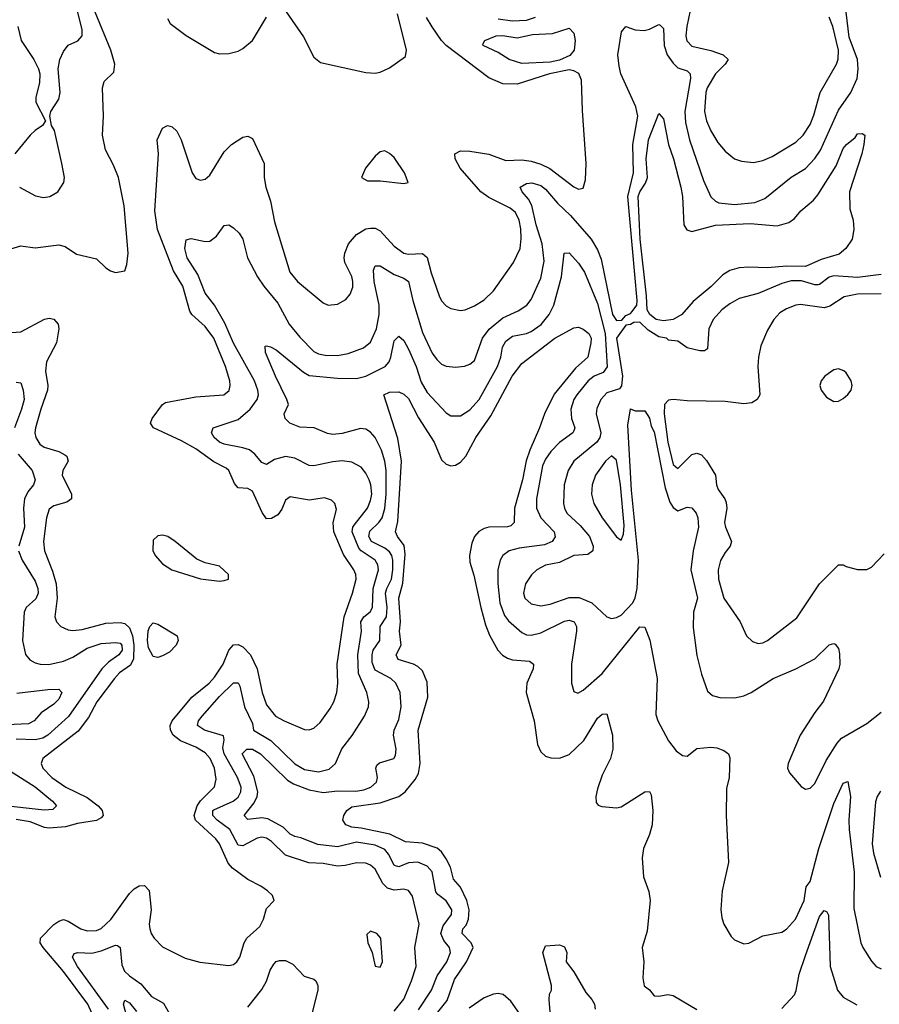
# Model space of a CAD drawing. Header units: inches. Extents: x 1694797 to 1849917, y 907313 to 1017959.
# Tile 354 of 656: x 1725505 to 1729143, y 993950 to 998119. Entities that reach past the tile are written whole.
import ezdxf

# ---------------------------------------------------------------- set-up
doc = ezdxf.new("R2010")
doc.units = ezdxf.units.IN
doc.header["$MEASUREMENT"] = 0
doc.layers.add('B7929', color=7, linetype='Continuous')

msp = doc.modelspace()

# ---------------------------------------------------------------- linework, layer by layer
at = {"layer": 'B7929', "color": 5}
for points, elevation in [([(1725410, 997131.5), (1725510, 997161.3), (1725570, 997152.2), (1725670, 997165.7), (1725697.8, 997157.8), (1725746.1, 997126.1), (1725830, 997106), (1725870, 997068), (1725890, 997055.5), (1725910, 997047.7), (1725950, 997056), (1725958.2, 997081.8), (1725963.5, 997130), (1725947.7, 997330), (1725923, 997450), (1725902.7, 997502.7), (1725867.8, 997567.8), (1725855, 997630), (1725860.2, 997710), (1725855.6, 997830), (1725863.2, 997856.8), (1725902.9, 997897.1), (1725907.8, 997930), (1725890.9, 997990), (1725824.6, 998150)], 920), ([(1725504, 997410), (1725572.2, 997372.2), (1725605.7, 997365.7), (1725633.2, 997370), (1725667, 997390), (1725692.3, 997430), (1725694.2, 997450), (1725683.8, 997510), (1725652, 997650), (1725639, 997670), (1725633.2, 997710), (1725637.2, 997730), (1725670, 997782.8), (1725676.9, 997810), (1725668.2, 997910), (1725675.4, 997950), (1725690, 997984), (1725709.7, 998010.3), (1725751.1, 998028.9), (1725769.7, 998050.3), (1725770, 998075.3), (1725751.1, 998151.1)], 940), ([(1727090, 993921.2), (1727130, 993972.4), (1727163.4, 994050), (1727183, 994110), (1727176.9, 994190), (1727195.2, 994290), (1727168, 994408), (1727150, 994431.4), (1727130, 994437), (1727090, 994432.8), (1727061.9, 994441.9), (1727042, 994462), (1727010, 994521.6), (1726990, 994539.1), (1726970, 994547), (1726930, 994548.4), (1726883, 994537), (1726850, 994534.9), (1726790, 994545.8), (1726728.3, 994548.3), (1726630, 994581.9), (1726570, 994639.9), (1726550, 994653.2), (1726530, 994658), (1726510, 994653.7), (1726450, 994621.3), (1726430, 994623.4), (1726394.1, 994690), (1726340.6, 994730), (1726322.3, 994750), (1726322.3, 994770), (1726326.7, 994773.3), (1726408.4, 994810), (1726430, 994827.5), (1726441, 994850), (1726441.8, 994870), (1726427.4, 994910), (1726370.6, 995010), (1726364.3, 995035.7), (1726369.7, 995069.7), (1726367.3, 995087.3), (1726287.6, 995110), (1726257.7, 995130), (1726261.4, 995150), (1726276.8, 995170), (1726350, 995253.4), (1726410, 995311.1), (1726430, 995311.4), (1726437.3, 995297.3), (1726456.3, 995210), (1726490, 995139.1), (1726494.4, 995110), (1726567.5, 995067.5), (1726670, 994968.5), (1726710, 994944.2), (1726770, 994934.1), (1726814.7, 994945.3), (1726842, 994970), (1726868, 995032), (1726911.6, 995088.4), (1726964, 995170), (1726980.6, 995210), (1726982.7, 995230), (1726974.4, 995270), (1726939.1, 995350), (1726936, 995430), (1726951.9, 995530), (1726949.2, 995570), (1726960.7, 995590), (1726988.1, 995611.9), (1726998, 995630), (1727001.5, 995710), (1727023.4, 995790), (1727020.3, 995810), (1727008.8, 995830), (1726950, 995869.2), (1726940.5, 995880.5), (1726912.5, 995950), (1726914.8, 995970), (1726920.8, 995979.2), (1726977.2, 996050), (1726990, 996082.6), (1726994.7, 996110), (1726990.8, 996150), (1726983.8, 996170), (1726970, 996199.2), (1726950, 996224.5), (1726910, 996245.5), (1726870, 996251.2), (1726830, 996247.3), (1726750, 996229.8), (1726730, 996231.3), (1726670, 996262.6), (1726630, 996269.3), (1726583.5, 996256.5), (1726550, 996235.1), (1726530, 996244.4), (1726499.6, 996279.6), (1726477.1, 996297.1), (1726450, 996306.6), (1726370, 996321.3), (1726351.2, 996330), (1726327.4, 996350), (1726316.9, 996370), (1726324.5, 996390), (1726430, 996426.1), (1726480.5, 996470), (1726510.5, 996510), (1726515.3, 996530), (1726513.5, 996550), (1726498.3, 996590), (1726409.2, 996749.2), (1726373.6, 996833.6), (1726329.4, 996910), (1726290, 996961.2), (1726259.6, 997039.6), (1726213.8, 997110), (1726203.8, 997150), (1726210, 997186), (1726230, 997192.4), (1726290, 997178.9), (1726310, 997180.9), (1726338.4, 997201.6), (1726370, 997247.7), (1726390, 997250.5), (1726410, 997238), (1726434.2, 997214.2), (1726449.2, 997189.2), (1726469.2, 997110), (1726511.8, 997030), (1726538.2, 996990), (1726597.8, 996917.8), (1726644.8, 996830), (1726690, 996774), (1726750, 996714.3), (1726770, 996703.9), (1726797.6, 996697.6), (1726850, 996696.6), (1726894.8, 996705.2), (1726960.5, 996730), (1726990, 996753.4), (1727015, 996810), (1727025.9, 996870), (1727025.7, 996910), (1727005, 997010), (1727002.2, 997057.8), (1727010, 997076.5), (1727030, 997076.3), (1727090, 997039.2), (1727130, 997024.2), (1727150.1, 997010.1), (1727168.7, 996930), (1727210, 996794.3), (1727250, 996706.3), (1727270, 996679.6), (1727290, 996660.8), (1727310, 996651.4), (1727350, 996648.1), (1727388, 996652), (1727410, 996659.6), (1727430, 996675.8), (1727463.2, 996770), (1727491.7, 996808.3), (1727550, 996856), (1727614.2, 996885.8), (1727650.8, 996910), (1727670, 996934), (1727710, 997024.6), (1727724, 997096), (1727716.5, 997170), (1727690.2, 997250), (1727671.8, 997331.8), (1727658.8, 997358.8), (1727630.9, 997390), (1727622.4, 997410), (1727650, 997424.9), (1727671.8, 997428.2), (1727710, 997416.1), (1727730, 997400.7), (1727781.6, 997341.6), (1727836.4, 997290), (1727923, 997190), (1727950, 997144.4), (1727965.3, 997105.3), (1728013.9, 996870), (1728030, 996845.1), (1728053.6, 996846.4), (1728070, 996866.3), (1728090, 996875), (1728096.8, 996883.2), (1728116.5, 996910), (1728118.8, 996930), (1728078, 997370), (1728103.1, 997470), (1728100.2, 997590), (1728120.8, 997710), (1728112.6, 997750), (1728049.5, 997889.5), (1728041.6, 997921.6), (1728036.1, 997970), (1728052.4, 998067.6), (1728070, 998090.2), (1728110, 998075.1), (1728147.5, 998072.5), (1728170, 998078.4), (1728210, 998098.3), (1728215.9, 998095.9), (1728230, 998080.7), (1728232.3, 998010), (1728245.7, 997970), (1728270, 997935), (1728290, 997915.3), (1728330, 997902.3), (1728342.3, 997890), (1728343.3, 997870), (1728319.9, 997730), (1728323.1, 997683.1), (1728339.4, 997610), (1728398.3, 997438.3), (1728430, 997368.9), (1728448.9, 997350), (1728463.8, 997343.8), (1728530, 997335.6), (1728615.8, 997344.2), (1728657.8, 997362.2), (1728770, 997451.6), (1728830, 997487.9), (1728870, 997531.5), (1728893.4, 997566.6), (1728970, 997735.4), (1729022.1, 997810), (1729049.4, 997870), (1729053.5, 997910), (1729050.8, 997950), (1729015.2, 998044.8), (1729003.2, 998150)], 860), ([(1726632.1, 998152.1), (1726706.6, 998046.6), (1726750, 997959.3), (1726778, 997938), (1726970, 997895.3), (1727010, 997892.7), (1727030, 997896.3), (1727070, 997915.5), (1727137.2, 997962.8), (1727142.4, 997990), (1727103.4, 998143.4)], 920), ([(1728342.6, 998157.4), (1728328, 998090), (1728324.5, 998050), (1728328.9, 998028.9), (1728350, 998006), (1728430, 997988.8), (1728481.5, 997970), (1728502.8, 997950), (1728490.2, 997930), (1728449.1, 997890), (1728414.5, 997830), (1728408, 997810), (1728403.3, 997730), (1728411.3, 997690), (1728430, 997647.6), (1728459.3, 997599.3), (1728490, 997562.4), (1728530, 997530.2), (1728560, 997520), (1728610, 997514.3), (1728650, 997521.8), (1728690, 997539.8), (1728790, 997599.8), (1728821, 997630), (1728850, 997674.6), (1728866, 997714), (1728892.4, 997810), (1728961.6, 997930), (1728968, 997952), (1728969.9, 997990), (1728945.7, 998090), (1728931.1, 998130)], 880), ([(1725812.1, 993910), (1725794, 993950), (1725690, 994088.5), (1725603.9, 994190), (1725591.5, 994210), (1725593.8, 994230), (1725650, 994287.3), (1725670, 994302.7), (1725690, 994308.4), (1725710, 994302.5), (1725763.2, 994270), (1725790, 994260.6), (1725830, 994262.3), (1725850, 994270.6), (1725890.5, 994309.5), (1725970, 994418.9), (1725990, 994438.9), (1726010, 994451), (1726032.7, 994452.7), (1726052.4, 994432.4), (1726061, 994350), (1726052.8, 994290), (1726055.2, 994270), (1726061.5, 994250), (1726074.6, 994230), (1726110, 994193.7), (1726205.4, 994145.4), (1726267.9, 994127.9), (1726390, 994114), (1726410, 994118.7), (1726423.6, 994130), (1726436, 994150), (1726455.5, 994210), (1726466.4, 994230), (1726520.8, 994279.2), (1726536.9, 994310), (1726550, 994356), (1726582, 994390), (1726575.3, 994410), (1726553.2, 994430), (1726526, 994450), (1726470, 994478.5), (1726406, 994526), (1726387.6, 994547.6), (1726350, 994629), (1726334.5, 994650), (1726249.2, 994730), (1726244, 994750), (1726255.6, 994790), (1726270, 994811.4), (1726329.9, 994870.1), (1726336.5, 994903.5), (1726329.5, 994950), (1726311.1, 994990), (1726290, 995014.2), (1726250, 995039.1), (1726185.7, 995065.7), (1726154.9, 995090), (1726143.6, 995110), (1726142.5, 995130), (1726149.9, 995149.9), (1726234, 995250), (1726307.3, 995310), (1726330, 995334.4), (1726366.2, 995390), (1726390.7, 995449.3), (1726410, 995471.4), (1726430, 995472.8), (1726450, 995463.6), (1726481.3, 995430), (1726509.7, 995370), (1726530.5, 995270), (1726550, 995217.2), (1726588.1, 995170), (1726624.2, 995150), (1726710, 995113.6), (1726730, 995112.6), (1726750, 995118.8), (1726776.5, 995143.5), (1726818.3, 995201.7), (1726834.3, 995230), (1726847.2, 995270), (1726851, 995310), (1726848.6, 995390), (1726878.3, 995590), (1726913.5, 995690), (1726928.5, 995750), (1726927.2, 995770), (1726919.2, 995790), (1726874.8, 995854.8), (1726834.9, 995950), (1726831.4, 995990), (1726845.2, 996045.2), (1726838.3, 996070), (1726824.7, 996084.7), (1726794.8, 996094.8), (1726730, 996084.5), (1726650, 996098), (1726630, 996084.4), (1726613.8, 996046.2), (1726597, 996023), (1726570, 996006.5), (1726550, 996005.7), (1726531.6, 996031.6), (1726490, 996122.6), (1726470, 996134.3), (1726430, 996136.8), (1726414.7, 996154.7), (1726390.5, 996210), (1726379.4, 996219.4), (1726327.1, 996247.1), (1726250, 996301.7), (1726190, 996336.3), (1726072, 996390), (1726058.9, 996410), (1726065, 996430), (1726109.9, 996490.1), (1726121.7, 996498.3), (1726250, 996521.8), (1726369.3, 996530), (1726391, 996549), (1726396, 996570), (1726394.5, 996590), (1726375.5, 996650), (1726326.1, 996770), (1726290, 996819.9), (1726233.6, 996870), (1726224.7, 996884.7), (1726194.9, 996990), (1726155.4, 997055.4), (1726088.1, 997230), (1726077.3, 997310), (1726091.9, 997550), (1726087.5, 997610), (1726110, 997658.8), (1726130, 997670.5), (1726150, 997664.4), (1726170, 997646.4), (1726188.2, 997610), (1726234.5, 997470), (1726250, 997446), (1726270, 997439.3), (1726290, 997443.8), (1726310, 997459.8), (1726370, 997559.3), (1726400.9, 997590), (1726450, 997620.7), (1726470, 997625.5), (1726490, 997615.3), (1726540.2, 997510), (1726540.1, 997450), (1726546.1, 997410), (1726567, 997350), (1726583.1, 997263.1), (1726647.8, 997050), (1726680.2, 997010), (1726790, 996919.6), (1726810, 996910.3), (1726850, 996913.7), (1726885.9, 996934.1), (1726903.4, 996956.6), (1726914.3, 996985.7), (1726914.9, 997010), (1726910, 997031.1), (1726881.3, 997090), (1726877.9, 997110), (1726880.6, 997130), (1726897.1, 997170), (1726930, 997208.9), (1726970, 997233.6), (1726990, 997236.6), (1727010, 997235.6), (1727030, 997225.1), (1727090, 997159.5), (1727130, 997130.7), (1727150, 997125.8), (1727210, 997128.4), (1727230, 997111.7), (1727246.2, 997046.2), (1727279.8, 996950), (1727290, 996928.7), (1727310, 996907.6), (1727330, 996896.1), (1727370, 996888.1), (1727390.3, 996890.3), (1727430, 996906.8), (1727470, 996932.8), (1727510, 996970.2), (1727594.3, 997090), (1727622.7, 997150), (1727627.9, 997192.1), (1727626.5, 997233.5), (1727619.3, 997270), (1727602.7, 997302.7), (1727580.8, 997320.8), (1727490, 997366.2), (1727456.9, 997390), (1727368.9, 997490), (1727347.5, 997530), (1727347.2, 997550), (1727370, 997562.8), (1727410, 997561.7), (1727490, 997549.1), (1727562.5, 997522.5), (1727630, 997525.5), (1727670, 997519.3), (1727710, 997507.1), (1727748.3, 997488.3), (1727850, 997411), (1727870, 997400.6), (1727890, 997405.2), (1727899.3, 997440.7), (1727902.9, 997510), (1727886.1, 997733.9), (1727882.9, 997862.9), (1727870.7, 997890.7), (1727850, 997902.8), (1727830, 997906.3), (1727747.2, 997890), (1727610, 997845.9), (1727550, 997847), (1727490, 997872.3), (1727310, 998009.9), (1727290, 998030.8), (1727250, 998088.2), (1727227.3, 998127.3)], 880), ([(1726130, 998124), (1726142.4, 998102.4), (1726210, 998051.4), (1726330, 997979.5), (1726350, 997973.7), (1726390, 997975.3), (1726430, 997985.7), (1726450, 997996.5), (1726490, 998030.3), (1726550, 998129.2)], 920), ([(1727530, 998122.4), (1727590, 998113.3), (1727650, 998116.6), (1727687.7, 998130)], 880), ([(1725496.5, 998090), (1725511.5, 998030), (1725564.6, 997950), (1725584.9, 997910), (1725590.3, 997890), (1725588.9, 997851.1), (1725573.4, 997790), (1725574, 997770), (1725614, 997690), (1725602, 997670), (1725570, 997649.3), (1725550, 997629.4), (1725484.4, 997550)], 940), ([(1727193.3, 993926.7), (1727247.6, 994010), (1727271.1, 994070), (1727312.8, 994130), (1727327.9, 994170), (1727323.7, 994190), (1727299.6, 994219.6), (1727287.8, 994250), (1727297.6, 994282.4), (1727332.7, 994330), (1727333.7, 994350), (1727310, 994388.2), (1727274.8, 994414.8), (1727266.4, 994426.4), (1727250.3, 994510.3), (1727230, 994534.4), (1727190, 994551.3), (1727150, 994548.5), (1727110, 994531.9), (1727095.7, 994535.7), (1727090, 994538.4), (1727065.9, 994585.9), (1727050, 994605.8), (1727010, 994624.4), (1726930, 994636), (1726850, 994617.4), (1726766.3, 994626.3), (1726695.3, 994655.3), (1726670, 994660.2), (1726650, 994670.7), (1726620.2, 994700.2), (1726554.9, 994734.9), (1726530, 994739.7), (1726470, 994732.1), (1726454.8, 994750), (1726497.6, 994802.4), (1726509.9, 994830), (1726513.1, 994850), (1726496.3, 994916.3), (1726446.4, 995010), (1726465.8, 995030), (1726490.3, 995030.3), (1726524.5, 995010), (1726638.4, 994898.4), (1726663.8, 994883.8), (1726730, 994858.6), (1726790, 994846.7), (1726850, 994854.3), (1726927.8, 994852.2), (1726962.1, 994857.9), (1726990.8, 994870), (1727014.3, 994890), (1727018.6, 994910), (1727012.3, 994950), (1727016.9, 994963.1), (1727028.2, 994971.8), (1727087.8, 994990), (1727096, 995004), (1727098.7, 995030), (1727087.6, 995090), (1727089.1, 995110), (1727110, 995156.4), (1727118.7, 995210), (1727114.7, 995270), (1727097.5, 995310), (1727075.3, 995330), (1727010, 995365.2), (1726996.8, 995396.8), (1726996.5, 995430), (1727001.6, 995450), (1727028.9, 995490), (1727030.7, 995549.3), (1727057.3, 995590), (1727059.5, 995630), (1727053.6, 995690), (1727058.2, 995710), (1727079, 995750), (1727084.7, 995790), (1727084.6, 995830), (1727079.9, 995850), (1727070, 995866), (1727050, 995881.2), (1726994.1, 995910), (1726982.3, 995930), (1726986.6, 995953.4), (1727025.3, 995990), (1727039.4, 996010), (1727050.7, 996049.3), (1727056.2, 996110), (1727055.5, 996210), (1727049.9, 996250), (1727035.5, 996295.5), (1727009.1, 996349.1), (1726990, 996372.3), (1726970, 996385), (1726947.3, 996387.3), (1726870, 996366.2), (1726830, 996362.4), (1726807, 996367), (1726750.6, 996390.6), (1726690, 996393.8), (1726648, 996410), (1726628, 996430), (1726624.7, 996450), (1726642, 996490), (1726635.7, 996510), (1726587, 996610), (1726545.3, 996710), (1726544.2, 996735.8), (1726550, 996738.4), (1726566.5, 996733.5), (1726590, 996720.2), (1726706.4, 996626.4), (1726730, 996612), (1726850, 996600.8), (1726930, 996599.1), (1726970, 996609.1), (1727052, 996650), (1727068, 996670), (1727075.8, 996690), (1727090, 996758.3), (1727110, 996779), (1727130, 996760.8), (1727150, 996723.5), (1727183.3, 996650), (1727203.5, 996583.5), (1727230, 996540.2), (1727310, 996454), (1727330, 996442), (1727370, 996441.5), (1727410, 996467.1), (1727450, 996511), (1727527.1, 996650), (1727540.7, 996690), (1727548.2, 996731.8), (1727562.2, 996757.8), (1727590, 996778.7), (1727650, 996789.6), (1727670, 996797.9), (1727711.3, 996828.7), (1727745.6, 996870), (1727764.9, 996910), (1727798.3, 997030), (1727809.8, 997130.2), (1727830, 997131.7), (1727870, 997087.2), (1727894.7, 997050), (1727950, 996916.9), (1727983.2, 996790), (1727990.9, 996649.1), (1727974.5, 996625.5), (1727936.8, 996610), (1727910.7, 996590), (1727862.4, 996530), (1727849.6, 996510), (1727837.5, 996470), (1727840.7, 996430), (1727854.6, 996390), (1727850, 996378), (1727845.6, 996370), (1727790, 996327.9), (1727752.8, 996290), (1727730, 996257.4), (1727718.1, 996230), (1727692.1, 996090), (1727692.7, 996050), (1727710.1, 996010), (1727766.4, 995950), (1727771.1, 995928.9), (1727758.4, 995910), (1727725.3, 995894.7), (1727619.3, 995880.7), (1727576.4, 995870), (1727550.3, 995850), (1727537.8, 995830), (1727528.8, 995790), (1727528.4, 995731.6), (1727536.9, 995650), (1727556, 995596), (1727573.6, 995573.6), (1727630, 995524.2), (1727650, 995514.6), (1727670, 995512.4), (1727710, 995522.7), (1727810, 995572.3), (1727830, 995576.6), (1727851.2, 995570), (1727860.9, 995550), (1727861.7, 995530), (1727839.7, 995390), (1727840.3, 995310), (1727850, 995274.8), (1727867.6, 995267.6), (1727890, 995279.6), (1727970, 995350.2), (1728130, 995547.8), (1728150, 995546.4), (1728171.7, 995491.7), (1728202.1, 995330), (1728197.6, 995177.6), (1728206, 995150), (1728250, 995066), (1728283.8, 995023.8), (1728310, 995002.8), (1728330, 995001), (1728370, 995033.4), (1728430, 995039.1), (1728455.9, 995035.9), (1728484.5, 995024.5), (1728504.7, 995010), (1728510, 994994), (1728506.8, 994910), (1728496.8, 994863.2), (1728494.4, 994750), (1728505.3, 994550), (1728477.3, 994430), (1728471.8, 994351.8), (1728476.2, 994316.2), (1728484.9, 994290), (1728516.5, 994236.5), (1728530, 994223), (1728570, 994206), (1728590, 994208.4), (1728650, 994240.3), (1728730, 994255.6), (1728750, 994267.6), (1728788.7, 994310), (1728825, 994390), (1728833.3, 994446.7), (1728850, 994470.5), (1728887.1, 994610), (1728950, 994800.3), (1728990, 994886), (1729010, 994894), (1729020.9, 994830), (1729014.1, 994730), (1729015.7, 994690), (1729037, 994510), (1729035.1, 994355.1), (1729064.2, 994210), (1729072.4, 994190), (1729110, 994132.4), (1729130, 994110.4), (1729150, 994100.4)], 840), ([(1729150, 997040.4), (1729050, 997026.6), (1728950, 997033.7), (1728930, 997028.3), (1728890, 996997), (1728883.6, 996996.4), (1728870, 996996.1), (1728813, 997013), (1728770, 997013.2), (1728730, 997002.1), (1728630, 996959.9), (1728550, 996937.6), (1728510, 996915.8), (1728476, 996890), (1728439.7, 996850), (1728420.7, 996810), (1728415.3, 996724.7), (1728403.6, 996716.4), (1728383.6, 996716.4), (1728330, 996729), (1728290, 996758), (1728250, 996762), (1728242, 996770), (1728210, 996776.4), (1728164, 996804), (1728130, 996837.5), (1728103.3, 996836.7), (1728090, 996828.2), (1728070, 996824.7), (1728030.1, 996770), (1728055.9, 996610), (1728051.8, 996568.2), (1728043.6, 996556.4), (1727990, 996538.3), (1727963.9, 996510), (1727946.9, 996473.1), (1727944.4, 996450), (1727963.7, 996370), (1727960.3, 996350), (1727947.9, 996330), (1727850, 996249.8), (1727825.9, 996210), (1727809.5, 996150), (1727806.4, 996070), (1727810.1, 996050), (1727820.5, 996030), (1727876.6, 995976.6), (1727915.7, 995930), (1727931.6, 995890), (1727930.1, 995869.9), (1727910, 995854.9), (1727850, 995849.9), (1727790, 995820.8), (1727730, 995808.6), (1727694.2, 995790), (1727671.4, 995768.6), (1727646.1, 995730), (1727637.3, 995690), (1727642.2, 995670), (1727670, 995645.1), (1727710, 995637.6), (1727750, 995643.9), (1727830, 995672.3), (1727872.6, 995672.6), (1727925.8, 995650), (1727990, 995590.2), (1728010, 995583.5), (1728030, 995587.1), (1728050, 995597.4), (1728099.4, 995650), (1728109.6, 995670.4), (1728118.1, 995710), (1728123.3, 995830), (1728093.5, 996126.5), (1728078.3, 996401.7), (1728090, 996471.3), (1728110, 996462), (1728150, 996462), (1728170, 996432), (1728177.4, 996397.4), (1728190, 996374), (1728236.4, 996136.4), (1728255.9, 996075.9), (1728270, 996053.6), (1728290, 996039.2), (1728330, 996055.2), (1728350, 996051.6), (1728367.7, 996030), (1728375, 996010), (1728377.1, 995970), (1728355.1, 995870), (1728345.1, 995790), (1728372.8, 995670), (1728356.2, 995610), (1728355.1, 995544.9), (1728370, 995426.4), (1728390, 995347.7), (1728415.2, 995275.2), (1728437.6, 995257.6), (1728468.6, 995248.6), (1728530, 995247.4), (1728570, 995256.3), (1728600.5, 995270), (1728694, 995330), (1728790, 995370.2), (1728870, 995412.3), (1728930, 995472.2), (1728950, 995478), (1728955.3, 995475.3), (1728970, 995456), (1728973.8, 995433.8), (1728975.7, 995390), (1728971.5, 995370), (1728907, 995233), (1728870, 995186), (1728807.6, 995090), (1728756.5, 994970), (1728754, 994950), (1728762.3, 994930), (1728812.3, 994872.3), (1728830, 994860.7), (1728850, 994865.5), (1728870, 994884.4), (1728917.9, 994982.1), (1728964, 995056), (1728982.9, 995077.1), (1729090, 995138.7), (1729150, 995186.4)], 860), ([(1729150, 996957.7), (1729050, 996956.2), (1728994.2, 996945.8), (1728933.6, 996906.4), (1728910, 996898.6), (1728810, 996912.2), (1728790, 996909.9), (1728750, 996895), (1728722.3, 996877.7), (1728697.1, 996850), (1728670, 996804.4), (1728642.1, 996737.9), (1728630.9, 996690), (1728629, 996650), (1728637.4, 996530), (1728625.7, 996510), (1728603.2, 996496.8), (1728570, 996492.5), (1728490, 996502.5), (1728330, 996505.1), (1728270, 996511.3), (1728250, 996507.6), (1728234.2, 996490), (1728232, 996450), (1728247.3, 996330), (1728270, 996235.8), (1728290, 996217.8), (1728350, 996278.2), (1728370, 996283.2), (1728390, 996275.9), (1728411.7, 996251.7), (1728450.1, 996190.1), (1728453.7, 996150), (1728460.6, 996130), (1728489.2, 996090), (1728494.6, 996074.6), (1728498, 996050), (1728488.2, 995990), (1728492, 995970), (1728517.7, 995910), (1728511.6, 995890), (1728490, 995863.5), (1728471.4, 995828.6), (1728460.9, 995790), (1728462.3, 995750), (1728484.8, 995670), (1728553.8, 995570), (1728581.1, 995510), (1728606.1, 995486.1), (1728630, 995478), (1728650, 995480.2), (1728670, 995490.2), (1728793.6, 995586.4), (1728890, 995730.6), (1728970, 995811), (1728990, 995810.8), (1729003, 995803), (1729050, 995790.7), (1729090, 995790.7), (1729110, 995800.7), (1729163.1, 995856.9)], 880), ([(1725450, 996793.5), (1725510, 996797.5), (1725610, 996850.2), (1725630, 996855.6), (1725650, 996850.2), (1725668.2, 996830), (1725670.8, 996810), (1725660.8, 996750), (1725618.6, 996670), (1725614.4, 996630), (1725624.6, 996570), (1725622.6, 996550), (1725594.2, 996470), (1725571.3, 996390), (1725569.6, 996370), (1725572.9, 996350), (1725590, 996322.2), (1725609, 996309), (1725670, 996290.5), (1725696.2, 996276.2), (1725705, 996270), (1725710.1, 996250), (1725687.8, 996210), (1725685.4, 996190), (1725724.4, 996110), (1725724.9, 996090), (1725703.9, 996076.1), (1725650, 996060.6), (1725630, 996045.7), (1725617.8, 996010), (1725605.6, 995910), (1725610.1, 995870), (1725644.2, 995784.2), (1725659.3, 995730), (1725663.8, 995670), (1725653.7, 995590), (1725660.2, 995570), (1725678.9, 995550), (1725710, 995535.9), (1725730, 995532.1), (1725770, 995536.3), (1725870, 995563), (1725930, 995565.8), (1725950, 995562.7), (1725970, 995543.3), (1725983, 995510), (1725988.7, 995470), (1725986.7, 995413.3), (1725973.8, 995386.2), (1725927.2, 995352.8), (1725906, 995330), (1725831.1, 995230), (1725796.4, 995163.6), (1725752.9, 995107.1), (1725603.2, 994990), (1725596.2, 994970), (1725603.2, 994950), (1725640.6, 994910), (1725700.6, 994870), (1725790, 994825.7), (1725837.3, 994790), (1725853.8, 994770), (1725857.8, 994750), (1725850, 994739.4), (1725830, 994727.9), (1725750, 994715.3), (1725698.9, 994701.1), (1725630, 994695.3), (1725610, 994698.4), (1725550, 994722), (1725490, 994732.6)], 880), ([(1727269.4, 993910), (1727314.3, 993965.7), (1727344.9, 994055.1), (1727396.5, 994130), (1727423.7, 994190), (1727416.3, 994210), (1727377.5, 994250), (1727379.9, 994270), (1727395, 994285), (1727404.5, 994310), (1727406.5, 994350), (1727397.8, 994390), (1727370, 994445.9), (1727340.4, 994480.4), (1727327.9, 994530), (1727310, 994566.1), (1727290, 994595.2), (1727271.2, 994611.2), (1727210, 994632), (1727137.7, 994637.7), (1727071, 994671), (1726950, 994695.8), (1726910, 994699.5), (1726885.1, 994710), (1726872.1, 994730), (1726876.5, 994750), (1726889.3, 994770), (1726910, 994785.5), (1727030, 994803.2), (1727109.8, 994830), (1727135.7, 994850), (1727178.3, 994901.7), (1727192.8, 994927.2), (1727199.9, 994970), (1727190.7, 995110), (1727232.6, 995250), (1727230, 995313.3), (1727210, 995362), (1727190, 995380.4), (1727170.9, 995390), (1727107, 995410), (1727097.7, 995430), (1727119, 995470), (1727112.6, 995530), (1727116.3, 995570), (1727109.9, 995670), (1727126.9, 995733.1), (1727135.9, 995855.9), (1727132, 995892), (1727103.7, 995930), (1727095.3, 995950), (1727105.9, 995994.1), (1727121.2, 996250), (1727105, 996345), (1727046.6, 996530), (1727070, 996542), (1727110, 996543.6), (1727130, 996533.4), (1727150, 996514.5), (1727192.9, 996432.9), (1727259.3, 996330), (1727290, 996255.3), (1727310, 996236.5), (1727330, 996229.3), (1727350, 996232.3), (1727370, 996244.7), (1727393, 996270), (1727435.3, 996350), (1727498.8, 996441.2), (1727589.4, 996610), (1727630, 996662.9), (1727770, 996770.8), (1727850, 996814.6), (1727870, 996816.5), (1727890, 996808.7), (1727914, 996790), (1727923.2, 996770), (1727922.2, 996750), (1727908.9, 996690), (1727857.2, 996642.8), (1727767.5, 996532.5), (1727725.7, 996450), (1727705.1, 996390), (1727664, 996296), (1727648.9, 996251.1), (1727632.4, 996170), (1727598.6, 996050), (1727597.1, 995990), (1727583.7, 995976.3), (1727569, 995971), (1727490, 995969.9), (1727470, 995964.8), (1727448.2, 995951.8), (1727429.6, 995930), (1727418.3, 995901.7), (1727408.4, 995850), (1727410, 995822.4), (1727427.5, 995767.5), (1727455.9, 995630), (1727476.7, 995556.7), (1727493.4, 995513.4), (1727528.1, 995450), (1727548.6, 995428.6), (1727570, 995415), (1727590, 995408.9), (1727662.8, 995402.8), (1727679.6, 995390), (1727677.8, 995370), (1727650.8, 995310), (1727647.8, 995270), (1727682.6, 995150), (1727696.1, 995050), (1727710, 995018.4), (1727730, 995000.9), (1727753.1, 994993.1), (1727790, 994992.7), (1727830, 995007.9), (1727892.7, 995067.3), (1727950, 995162), (1727970, 995178.3), (1727990, 995179.1), (1728014.1, 995090), (1728015.7, 995030), (1728005.5, 994990), (1727970, 994919.7), (1727950, 994862), (1727943.2, 994830), (1727944.5, 994804.5), (1727953.3, 994793.3), (1727968, 994788), (1728030, 994781.7), (1728050, 994786.3), (1728150, 994849.2), (1728170, 994851.2), (1728177.2, 994837.2), (1728183.7, 994770), (1728181.5, 994710), (1728170.8, 994669.2), (1728144.8, 994610), (1728139.7, 994570), (1728144.2, 994490), (1728168.1, 994428.1), (1728173.1, 994390), (1728160.8, 994259.2), (1728138.6, 994190), (1728146, 994130), (1728142.2, 994062.2), (1728148.3, 994028.3), (1728170, 994011.3), (1728190, 993986), (1728210, 993983.8), (1728248.5, 993991.5), (1728270, 993987.3), (1728370, 993927.5)], 820), ([(1725490, 996583.7), (1725510, 996580.5), (1725520.2, 996550), (1725523.7, 996510), (1725513.4, 996470), (1725482.5, 996390)], 860), ([(1725498.7, 996278.7), (1725557.2, 996210), (1725570.9, 996170), (1725563.8, 996150), (1725539.7, 996120.3), (1725525.4, 996090), (1725520.8, 996050), (1725524.8, 995970), (1725502, 995890)], 860), ([(1725500.6, 995870), (1725515, 995830), (1725570, 995741.2), (1725582, 995710), (1725583.7, 995690), (1725572.7, 995667.3), (1725532.9, 995630), (1725524.5, 995610), (1725517.1, 995490), (1725530, 995430.7), (1725548.5, 995408.5), (1725570, 995396.1), (1725591.3, 995390), (1725628.8, 995388.8), (1725690, 995402.1), (1725730, 995420.4), (1725790, 995457.4), (1725850, 995477), (1725910, 995481.6), (1725930, 995478.9), (1725937.7, 995470), (1725939.4, 995450), (1725924.6, 995430), (1725880.9, 995399.1), (1725852.6, 995370), (1725711.5, 995168.5), (1725624.5, 995090), (1725602.7, 995077.3), (1725570, 995070.2), (1725490, 995072.8)], 860), ([(1725493.4, 995266.6), (1725623.5, 995283.5), (1725670, 995284.9), (1725683.2, 995270), (1725670, 995241.4), (1725650, 995221.3), (1725596, 995184), (1725566.2, 995150), (1725542.9, 995137.1), (1725450, 995133.7)], 840), ([(1725446.8, 994950), (1725570, 994870.1), (1725644.3, 994810), (1725660.3, 994790), (1725645, 994775), (1725608.4, 994771.6), (1725431.1, 994791.1)], 860), ([(1729148.3, 994851.7), (1729134.3, 994830), (1729127.1, 994807.1), (1729112.9, 994630), (1729118.9, 994590), (1729147.8, 994487.8)], 860), ([(1728730, 993932.2), (1728783.5, 993990), (1728791.2, 994008.8), (1728803, 994077), (1728830, 994156.5), (1728890, 994321.7), (1728910, 994347), (1728920.9, 994340.9), (1728927.9, 994327.9), (1728935.3, 994110), (1728966.4, 994010), (1728990, 993979.8), (1729047.2, 993947.2)], 820), ([(1725880.2, 993930), (1725749, 994110), (1725729.2, 994150), (1725735.2, 994164.8), (1725750.8, 994169.2), (1725810, 994166.2), (1725850, 994176.1), (1725910, 994200.6), (1725918.7, 994198.7), (1725930.7, 994190.7), (1725936.8, 994116.8), (1725948.8, 994090), (1725969.4, 994070), (1726017.2, 994037.2), (1726062.6, 993982.6), (1726114.3, 993954.3), (1726138.5, 993910)], 860), ([(1727750, 993918), (1727746, 993970), (1727747.6, 993992.4), (1727755.3, 994010), (1727755.3, 994030), (1727719.3, 994170), (1727730, 994198), (1727790, 994202), (1727810, 994193.4), (1727820.7, 994170), (1727817.3, 994130), (1727850, 994087.7), (1727900.5, 994000.5), (1727926.5, 993970), (1727937.1, 993950), (1727939.7, 993930)], 780), ([(1726470, 993937.5), (1726530, 994012), (1726550, 994048), (1726565.3, 994094.7), (1726579.9, 994120.1), (1726590, 994131.3), (1726604.1, 994135.9), (1726630, 994135.7), (1726660.4, 994120.4), (1726708.8, 994068.8), (1726750, 994056.5), (1726757.7, 994050), (1726766.5, 994030), (1726766.3, 994010), (1726741.3, 993910)], 860), ([(1725965.8, 993870), (1725945, 993950), (1725950, 993968.2), (1725970, 993956.3), (1725999.7, 993919.7)], 840), ([(1727649.1, 993869.1), (1727583.2, 993963.2), (1727551, 993991), (1727530, 993995.3), (1727510, 993992.9), (1727470, 993978.1), (1727406.9, 993933.1)], 820)]:
    msp.add_lwpolyline(points, dxfattribs=dict(at, elevation=elevation))
for points, elevation in [([(1727630, 997933.6), (1727577, 997950), (1727530, 997979.1), (1727466, 998010), (1727465.6, 998014.4), (1727473.2, 998030), (1727520.9, 998050), (1727550, 998051.3), (1727610, 998041.7), (1727675.6, 998055.6), (1727760.4, 998059.6), (1727830, 998083), (1727850, 998061.1), (1727855.9, 998030), (1727851.7, 997990), (1727833.4, 997966.6), (1727790, 997946.8), (1727750, 997939.1)], 860), ([(1728350, 997222.1), (1728450, 997249), (1728595.8, 997255.8), (1728710, 997245.7), (1728760.5, 997259.5), (1728783.4, 997276.6), (1728810.5, 997309.5), (1728865, 997355), (1728882.8, 997377.2), (1728960.8, 997499.2), (1728990, 997573), (1729003.6, 997590), (1729040.1, 997619.9), (1729050, 997635.5), (1729070, 997636.3), (1729081, 997630), (1729078, 997590), (1729068.4, 997550), (1729016.5, 997390), (1729017.7, 997317.7), (1729031.8, 997270), (1729035.3, 997230), (1729028.5, 997190), (1729001.6, 997150), (1728973.5, 997126.5), (1728896.9, 997103.1), (1728830, 997073.9), (1728750, 997074.5), (1728670, 997067.8), (1728590, 997071.2), (1728550, 997067.6), (1728510, 997056.9), (1728481, 997039), (1728430.7, 996989.3), (1728355, 996925), (1728306.5, 996870), (1728270, 996848.8), (1728230, 996843.3), (1728199.2, 996850), (1728171.9, 996870), (1728160.3, 996890), (1728157.6, 996950), (1728130.8, 997189.2), (1728122.8, 997370), (1728129.7, 997390), (1728153.9, 997426.1), (1728162.2, 997450), (1728155.7, 997530), (1728165.8, 997610), (1728210, 997721), (1728230, 997698.8), (1728250.6, 997590), (1728272.1, 997530), (1728302.2, 997410), (1728310.1, 997369.9), (1728315.9, 997250), (1728328.6, 997228.6)], 840), ([(1727050, 997562.7), (1727030, 997559.3), (1727010, 997541.2), (1726968, 997490), (1726951, 997450), (1726976.3, 997436.3), (1727030, 997435.8), (1727130, 997424.4), (1727148.7, 997430), (1727133.3, 997470), (1727090, 997534.5), (1727070, 997552.3)], 920), ([(1728970, 996639.8), (1728950, 996636.5), (1728912.9, 996610), (1728896.5, 996590), (1728891.3, 996570), (1728896.5, 996550), (1728920, 996520), (1728950, 996502.6), (1728970, 996504.2), (1728990, 996514.3), (1729010, 996531.8), (1729023.9, 996550), (1729027.4, 996570), (1729023.1, 996590), (1729002.9, 996622.9), (1728992.1, 996632.1)], 920), ([(1728010, 996272.2), (1727984.3, 996250), (1727941.6, 996190), (1727927.7, 996150), (1727924.2, 996110), (1727934.8, 996070), (1727970, 996009.2), (1728030, 995929.1), (1728050, 995915.6), (1728059.9, 995940.1), (1728062.7, 995977.3), (1728047.9, 996150), (1728030, 996253.8)], 880), ([(1726110, 995936.4), (1726090, 995934), (1726070, 995914.5), (1726068.6, 995871.4), (1726078.8, 995850), (1726110, 995814.9), (1726148.7, 995790), (1726270, 995752), (1726350, 995741.1), (1726370, 995744.9), (1726388.7, 995750), (1726389.2, 995770), (1726350, 995805.1), (1726290, 995818.5), (1726254.7, 995834.7), (1726162.6, 995910), (1726131.5, 995930)], 920), ([(1726090, 995418.1), (1726070, 995423.2), (1726050, 995459.7), (1726046.1, 995490), (1726049.4, 995530.6), (1726055.8, 995550), (1726070, 995565.6), (1726090, 995560.1), (1726171.8, 995510), (1726176.2, 995490), (1726167.6, 995470), (1726138.8, 995441.2), (1726110, 995426)], 880), ([(1726990, 994259.3), (1726974.4, 994245.6), (1726978, 994210), (1726997.3, 994170), (1727010, 994112), (1727030, 994107.7), (1727040.9, 994130), (1727033.3, 994230), (1727016, 994250)], 880)]:
    msp.add_lwpolyline(points, close=True, dxfattribs=dict(at, elevation=elevation))

doc.saveas('drawing.dxf')
